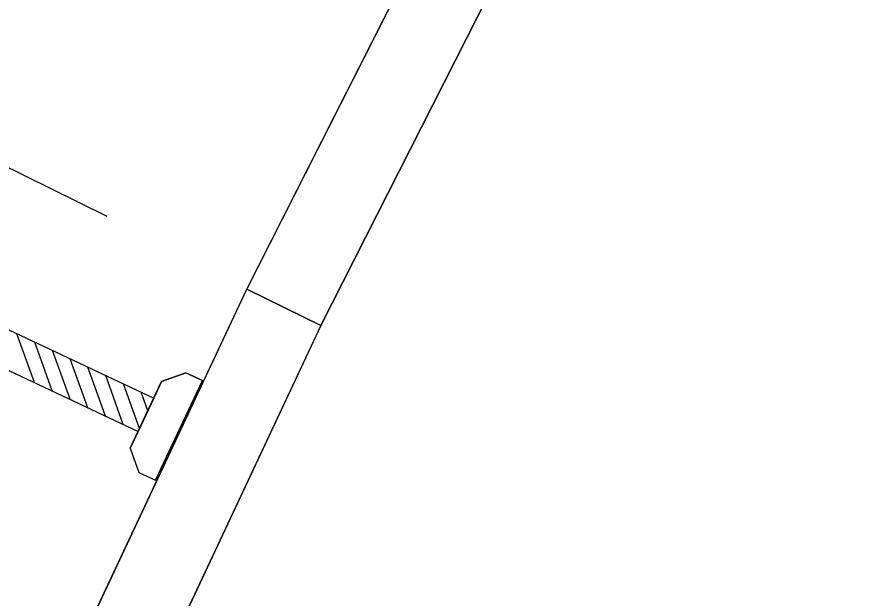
# Model space of a CAD drawing. Extents: x 14104283 to 14120882, y 8635219 to 8671666.
# Drawn here: x 14118502.33 to 14118536.35, y 8668466.04 to 8668489.54 of the extents above; entities that cross this region are included whole.
import ezdxf

# ---------------------------------------------------------------- set-up
doc = ezdxf.new("R2010")
doc.units = 0
for name, color, linetype in [('Cell', 7, 'Continuous'), ('Default', 7, 'Continuous'), ('dsnStgShadingPrevPav', 7, 'Continuous'), ('dsnTextFinalPlan', 7, 'Continuous'), ('TC_SubstrataExistingPavement', 7, 'Continuous'), ('Terrain', 7, 'Continuous')]:
    doc.layers.add(name, color=color, linetype=linetype)

msp = doc.modelspace()

# ---------------------------------------------------------------- linework, layer by layer
at = {"layer": 'Cell'}
for p, q in [((14118496.539, 8668479.461), (14118507.871, 8668474.121)), ((14118495.906, 8668478.118), (14118507.238, 8668472.778)), ((14118503.046, 8668474.753), (14118502.336, 8668476.729)), ((14118503.765, 8668474.414), (14118503.054, 8668476.391)), ((14118504.483, 8668474.076), (14118503.773, 8668476.052)), ((14118505.201, 8668473.737), (14118504.491, 8668475.714)), ((14118505.92, 8668473.399), (14118505.209, 8668475.375)), ((14118506.638, 8668473.06), (14118505.928, 8668475.037)), ((14118509.17, 8668475.15), (14118508.187, 8668474.793)), ((14118508.187, 8668474.793), (14118509.17, 8668475.15)), ((14118509.837, 8668474.836), (14118509.17, 8668475.15)), ((14118509.17, 8668475.15), (14118509.837, 8668474.836)), ((14118507.294, 8668472.896), (14118506.646, 8668474.698)), ((14118506.921, 8668472.106), (14118508.187, 8668474.793)), ((14118508.187, 8668474.793), (14118507.871, 8668474.121)), ((14118507.938, 8668470.806), (14118509.837, 8668474.836)), ((14118507.938, 8668470.806), (14118509.837, 8668474.836)), ((14118507.632, 8668473.615), (14118507.364, 8668474.36)), ((14118507.871, 8668474.121), (14118507.238, 8668472.778)), ((14118507.238, 8668472.778), (14118506.921, 8668472.106)), ((14118506.921, 8668472.106), (14118507.271, 8668471.12)), ((14118506.921, 8668472.106), (14118507.271, 8668471.12)), ((14118507.271, 8668471.12), (14118507.938, 8668470.806)), ((14118507.271, 8668471.12), (14118507.938, 8668470.806))]:
    msp.add_line(p, q, dxfattribs=at)
at = {"layer": 'Default'}
msp.add_lwpolyline([(14118511.638, 8668478.534), (14118511.638, 8668478.534), (14118533.361, 8668521.408), (14118536.349, 8668519.931), (14118524.577, 8668496.697), (14118514.626, 8668477.056), (14118514.626, 8668477.056)], close=True, dxfattribs=at)
at = {"layer": 'dsnStgShadingPrevPav'}
msp.add_lwpolyline([(14118496.009, 8668445.265), (14118511.638, 8668478.534), (14118514.626, 8668477.056), (14118498.997, 8668443.788)], close=True, dxfattribs=at)
at = {"layer": 'dsnTextFinalPlan'}
msp.add_line((14118483.738, 8668492.474), (14118505.967, 8668481.483), dxfattribs=at)
at = {"layer": 'TC_SubstrataExistingPavement'}
for points in [[(14118514.626, 8668477.056), (14118524.577, 8668496.697), (14118536.349, 8668519.931)], [(14118511.638, 8668478.534), (14118514.626, 8668477.056), (14118458.17, 8668356.881), (14118455.182, 8668358.358)]]:
    msp.add_lwpolyline(points, dxfattribs=at)
at = {"layer": 'Terrain'}
msp.add_line((14118455.182, 8668358.358), (14118511.638, 8668478.534), dxfattribs=at)
msp.add_lwpolyline([(14118511.638, 8668478.534), (14118521.589, 8668498.174), (14118533.361, 8668521.408)], dxfattribs=at)

doc.saveas('drawing.dxf')
